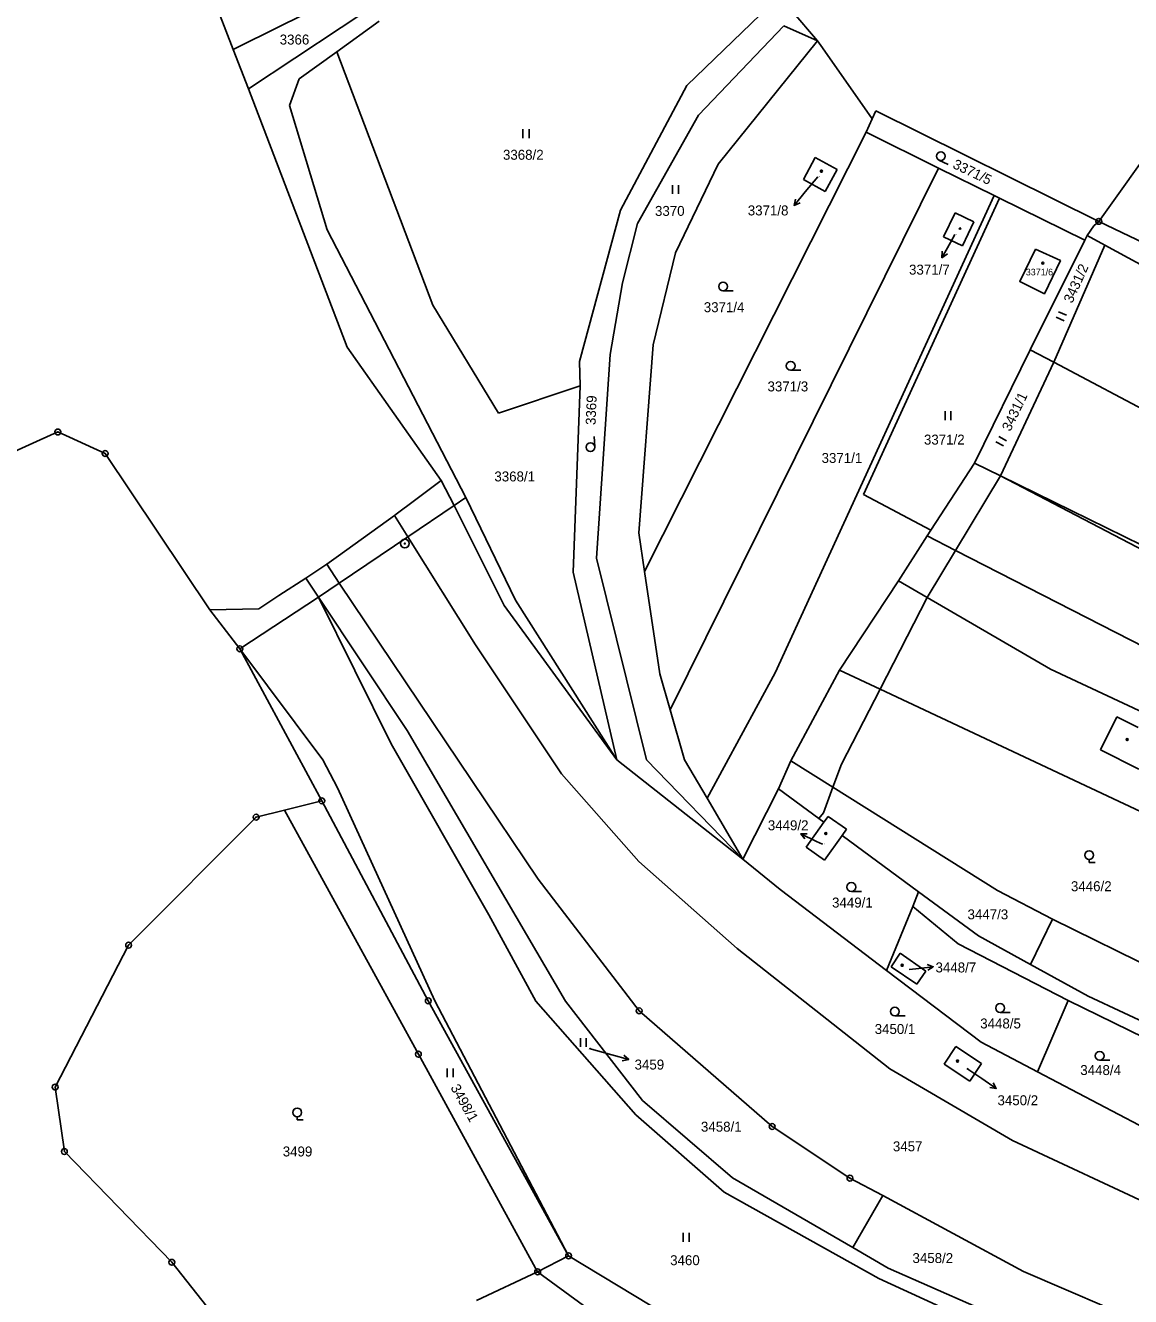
# Model space of a CAD drawing. Extents: x -593183 to -588034, y -1130415 to -1124994.
# Drawn here: x -592817.9 to -592629, y -1128913.5 to -1128696.3 of the extents above; entities that cross this region are included whole.
import ezdxf

# ---------------------------------------------------------------- set-up
doc = ezdxf.new("R2010")
doc.units = 0
for name, color, linetype in [('Vrstva 1', 7, 'Continuous'), ('Vrstva 13', 7, 'Continuous'), ('Vrstva 16', 7, 'Continuous'), ('Vrstva 18', 7, 'Continuous'), ('Vrstva 19', 7, 'Continuous'), ('Vrstva 24', 7, 'Continuous'), ('Vrstva 25', 7, 'Continuous'), ('Vrstva 4', 7, 'Continuous')]:
    doc.layers.add(name, color=color, linetype=linetype)

msp = doc.modelspace()

# ---------------------------------------------------------------- linework, layer by layer
at = {"layer": 'Vrstva 1'}
for p, q in [((-592781.18, -1128699.79), (-592752.13, -1128685.35)), ((-592750.95, -1128687.99), (-592779.78, -1128707.15)), ((-592689.06, -1128691.32), (-592704.88, -1128706.58)), ((-592686.94, -1128693.79), (-592682.55, -1128698.92)), ((-592764.7, -1128700.79), (-592757.48, -1128695.57)), ((-592688.29, -1128696.39), (-592702.87, -1128711.62)), ((-592682.55, -1128698.92), (-592688.29, -1128696.39)), ((-592782.4, -1128700.4), (-592781.18, -1128699.79)), ((-592682.55, -1128698.92), (-592699.52, -1128719.98)), ((-592682.55, -1128698.92), (-592681.69, -1128700.15)), ((-592681.69, -1128700.15), (-592673.18, -1128712.24)), ((-592771.14, -1128705.44), (-592764.7, -1128700.79)), ((-592764.7, -1128700.79), (-592748.27, -1128744.07)), ((-592771.14, -1128705.44), (-592772.81, -1128709.98)), ((-592704.88, -1128706.58), (-592716.21, -1128727.86)), ((-592772.81, -1128709.98), (-592766.33, -1128731.25)), ((-592673.18, -1128712.24), (-592672.56, -1128710.87)), ((-592672.56, -1128710.87), (-592634.43, -1128729.78)), ((-592702.87, -1128711.62), (-592713.28, -1128730.14)), ((-592673.18, -1128712.24), (-592674.22, -1128714.55)), ((-592674.22, -1128714.55), (-592712.09, -1128789.6)), ((-592674.22, -1128714.55), (-592661.83, -1128720.67)), ((-592634.43, -1128729.78), (-592624, -1128715.14)), ((-592684.92, -1128722.65), (-592682.9, -1128718.89)), ((-592682.9, -1128718.89), (-592679.18, -1128720.89)), ((-592661.83, -1128720.67), (-592707.71, -1128813.24)), ((-592699.52, -1128719.98), (-592706.82, -1128735.17)), ((-592679.18, -1128720.89), (-592681.2, -1128724.65)), ((-592661.83, -1128720.67), (-592652.32, -1128725.37)), ((-592681.2, -1128724.65), (-592684.92, -1128722.65)), ((-592652.32, -1128725.37), (-592689.78, -1128806.92)), ((-592652.32, -1128725.37), (-592651.43, -1128725.8)), ((-592651.43, -1128725.8), (-592636.84, -1128733)), ((-592716.21, -1128727.86), (-592723.24, -1128753.73)), ((-592659.01, -1128728.3), (-592660.97, -1128732.4)), ((-592659.01, -1128728.3), (-592655.8, -1128729.83)), ((-592713.28, -1128730.14), (-592715.89, -1128740.29)), ((-592655.8, -1128729.83), (-592657.76, -1128733.93)), ((-592635.28, -1128730.54), (-592636.43, -1128732.18)), ((-592634.43, -1128729.78), (-592635.28, -1128730.54)), ((-592611.87, -1128740.64), (-592634.43, -1128729.78)), ((-592766.33, -1128731.25), (-592742.64, -1128776.97)), ((-592660.97, -1128732.4), (-592657.76, -1128733.93)), ((-592636.84, -1128733), (-592636.43, -1128732.18)), ((-592636.43, -1128732.18), (-592633.39, -1128733.84)), ((-592636.84, -1128733), (-592646.19, -1128751.7)), ((-592633.39, -1128733.84), (-592642.14, -1128753.84)), ((-592633.39, -1128733.84), (-592596.86, -1128753.74)), ((-592706.82, -1128735.17), (-592710.61, -1128750.85)), ((-592715.89, -1128740.29), (-592718, -1128752.54)), ((-592748.27, -1128744.07), (-592737.08, -1128762.56)), ((-592710.61, -1128750.85), (-592713.08, -1128782.97)), ((-592655.68, -1128771.1), (-592646.19, -1128751.7)), ((-592646.19, -1128751.7), (-592642.14, -1128753.84)), ((-592723.24, -1128753.73), (-592723.08, -1128757.89)), ((-592718, -1128752.54), (-592720.33, -1128787.3)), ((-592651.24, -1128773.27), (-592642.14, -1128753.84)), ((-592642.14, -1128753.84), (-592595.5, -1128778.54)), ((-592723.08, -1128757.89), (-592737.08, -1128762.56)), ((-592723.08, -1128757.89), (-592724.32, -1128789.69)), ((-592655.68, -1128771.1), (-592663.15, -1128782.53)), ((-592655.68, -1128771.1), (-592651.24, -1128773.27)), ((-592744.67, -1128778.34), (-592746.84, -1128774.04)), ((-592651.24, -1128773.27), (-592596.1, -1128800.28)), ((-592736.08, -1128795.42), (-592744.67, -1128778.34)), ((-592742.64, -1128776.97), (-592734.14, -1128794.47)), ((-592754.86, -1128780.03), (-592752.57, -1128783.67)), ((-592663.15, -1128782.53), (-592663.79, -1128783.51)), ((-592752.57, -1128783.67), (-592741, -1128802.12)), ((-592713.08, -1128782.97), (-592712.09, -1128789.6)), ((-592663.79, -1128783.51), (-592668.68, -1128791.17)), ((-592663.79, -1128783.51), (-592658.93, -1128786)), ((-592658.93, -1128786), (-592621.52, -1128805.17)), ((-592766.41, -1128788.35), (-592764.28, -1128791.58)), ((-592720.33, -1128787.3), (-592711.79, -1128821.78)), ((-592770.01, -1128790.72), (-592767.85, -1128793.96)), ((-592724.32, -1128789.69), (-592716.83, -1128821.8)), ((-592712.09, -1128789.6), (-592709.47, -1128807.09)), ((-592668.68, -1128791.17), (-592678.75, -1128806.46)), ((-592668.68, -1128791.17), (-592663.78, -1128794.02)), ((-592764.28, -1128791.58), (-592730.27, -1128842.19)), ((-592767.85, -1128793.96), (-592755.43, -1128819.05)), ((-592767.85, -1128793.96), (-592752.66, -1128816.77)), ((-592716.83, -1128821.8), (-592736.08, -1128795.42)), ((-592734.14, -1128794.47), (-592716.83, -1128821.8)), ((-592663.78, -1128794.02), (-592642.72, -1128806.29)), ((-592786.41, -1128796.16), (-592781.27, -1128802.8)), ((-592741, -1128802.12), (-592726.31, -1128824.17)), ((-592781.27, -1128802.8), (-592767.28, -1128828.79)), ((-592678.75, -1128806.46), (-592687.06, -1128821.92)), ((-592678.75, -1128806.46), (-592671.83, -1128809.7)), ((-592642.72, -1128806.29), (-592593.16, -1128829.48)), ((-592709.47, -1128807.09), (-592707.71, -1128813.24)), ((-592689.78, -1128806.92), (-592701.42, -1128828.32)), ((-592671.83, -1128809.7), (-592625.38, -1128831.52)), ((-592707.71, -1128813.24), (-592705.28, -1128821.75)), ((-592634.17, -1128820.04), (-592631.33, -1128814.41)), ((-592631.33, -1128814.41), (-592627.7, -1128816.25)), ((-592752.66, -1128816.77), (-592725.59, -1128863.03)), ((-592755.43, -1128819.05), (-592738.72, -1128848.26)), ((-592716.83, -1128821.8), (-592695.27, -1128838.77)), ((-592695.27, -1128838.77), (-592711.79, -1128821.78)), ((-592705.28, -1128821.75), (-592701.42, -1128828.32)), ((-592687.06, -1128821.92), (-592689.19, -1128826.74)), ((-592687.06, -1128821.92), (-592679.88, -1128826.43)), ((-592627.6, -1128823.35), (-592634.17, -1128820.04)), ((-592726.31, -1128824.17), (-592713.05, -1128839.17)), ((-592701.42, -1128828.32), (-592695.27, -1128838.77)), ((-592689.19, -1128826.74), (-592695.27, -1128838.77)), ((-592689.19, -1128826.74), (-592682.29, -1128831.81)), ((-592679.88, -1128826.43), (-592651.74, -1128844.12)), ((-592773.65, -1128830.36), (-592778.5, -1128831.56)), ((-592767.28, -1128828.79), (-592773.65, -1128830.36)), ((-592773.65, -1128830.36), (-592750.76, -1128872.08)), ((-592767.28, -1128828.79), (-592749.07, -1128862.96)), ((-592778.5, -1128831.56), (-592800.3, -1128853.43)), ((-592681.42, -1128832.45), (-592684.44, -1128836.71)), ((-592682.29, -1128831.81), (-592681.42, -1128832.45)), ((-592681.42, -1128832.45), (-592680.7, -1128831.44)), ((-592677.58, -1128833.64), (-592680.7, -1128831.44)), ((-592678.34, -1128834.71), (-592681.32, -1128838.93)), ((-592677.58, -1128833.64), (-592678.34, -1128834.71)), ((-592678.34, -1128834.71), (-592665.24, -1128844.33)), ((-592684.44, -1128836.71), (-592681.32, -1128838.93)), ((-592713.05, -1128839.17), (-592696.29, -1128853.99)), ((-592695.27, -1128838.77), (-592688.89, -1128843.95)), ((-592730.27, -1128842.19), (-592713.01, -1128864.65)), ((-592688.89, -1128843.95), (-592670.72, -1128857.75)), ((-592665.24, -1128844.33), (-592666.26, -1128846.83)), ((-592665.24, -1128844.33), (-592655, -1128851.85)), ((-592651.74, -1128844.12), (-592642.36, -1128849.02)), ((-592670.72, -1128857.75), (-592666.26, -1128846.83)), ((-592666.26, -1128846.83), (-592658.48, -1128853.23)), ((-592738.72, -1128848.26), (-592730.67, -1128863.01)), ((-592642.36, -1128849.02), (-592646.09, -1128856.74)), ((-592642.36, -1128849.02), (-592611.53, -1128864.17)), ((-592655, -1128851.85), (-592646.09, -1128856.74)), ((-592800.3, -1128853.43), (-592812.84, -1128877.68)), ((-592696.29, -1128853.99), (-592670.14, -1128874.59)), ((-592658.48, -1128853.23), (-592639.69, -1128862.87)), ((-592669.93, -1128857.13), (-592668.41, -1128854.82)), ((-592668.41, -1128854.82), (-592664.01, -1128857.86)), ((-592670.72, -1128857.75), (-592654.56, -1128870.03)), ((-592665.53, -1128860.09), (-592669.93, -1128857.13)), ((-592664.01, -1128857.86), (-592665.53, -1128860.09)), ((-592646.09, -1128856.74), (-592636.24, -1128862.15)), ((-592749.07, -1128862.96), (-592725.08, -1128906.53)), ((-592730.67, -1128863.01), (-592713.6, -1128882.41)), ((-592725.59, -1128863.03), (-592712.45, -1128879.96)), ((-592644.9, -1128875.1), (-592639.69, -1128862.87)), ((-592639.69, -1128862.87), (-592613.85, -1128875.59)), ((-592636.24, -1128862.15), (-592612.32, -1128873.39)), ((-592713.01, -1128864.65), (-592690.27, -1128884.42)), ((-592660.85, -1128873.76), (-592658.88, -1128870.78)), ((-592658.88, -1128870.78), (-592654.5, -1128873.68)), ((-592654.56, -1128870.03), (-592644.9, -1128875.1)), ((-592750.76, -1128872.08), (-592730.37, -1128909.25)), ((-592656.47, -1128876.66), (-592660.85, -1128873.76)), ((-592654.5, -1128873.68), (-592656.47, -1128876.66)), ((-592649.22, -1128886.8), (-592670.14, -1128874.59)), ((-592644.9, -1128875.1), (-592618.24, -1128889.09)), ((-592812.84, -1128877.68), (-592811.28, -1128888.7)), ((-592712.45, -1128879.96), (-592697.05, -1128893.2)), ((-592713.6, -1128882.41), (-592698.46, -1128895.62)), ((-592690.27, -1128884.42), (-592676.98, -1128893.24)), ((-592619.2, -1128900.8), (-592649.22, -1128886.8)), ((-592811.28, -1128888.7), (-592792.9, -1128907.62)), ((-592697.05, -1128893.2), (-592676.51, -1128905.1)), ((-592676.98, -1128893.24), (-592671.36, -1128896.22)), ((-592698.46, -1128895.62), (-592672.07, -1128910.38)), ((-592671.36, -1128896.22), (-592676.51, -1128905.1)), ((-592671.36, -1128896.22), (-592647.34, -1128909.17)), ((-592730.37, -1128909.25), (-592725.08, -1128906.53)), ((-592725.08, -1128906.53), (-592688.72, -1128928.45)), ((-592676.51, -1128905.1), (-592670.45, -1128908.62)), ((-592792.9, -1128907.62), (-592772.18, -1128933.7)), ((-592670.45, -1128908.62), (-592616.85, -1128932.14)), ((-592730.37, -1128909.25), (-592740.83, -1128914.15)), ((-592730.37, -1128909.25), (-592713.31, -1128921.75)), ((-592672.07, -1128910.38), (-592644.24, -1128923.12)), ((-592647.34, -1128909.17), (-592605.18, -1128927.27))]:
    msp.add_line(p, q, dxfattribs=at)
msp.add_lwpolyline([(-592645.25, -1128734.52), (-592641, -1128736.49), (-592643.73, -1128742.13), (-592647.96, -1128740.07), (-592645.25, -1128734.52)], dxfattribs=at)
at = {"layer": 'Vrstva 13'}
for p, q in [((-592789.54, -1128682.04), (-592782.4, -1128700.4)), ((-592782.4, -1128700.4), (-592779.78, -1128707.15)), ((-592779.78, -1128707.15), (-592762.95, -1128751.28)), ((-592762.95, -1128751.28), (-592746.84, -1128774.04)), ((-592829.46, -1128773.46), (-592812.39, -1128765.76)), ((-592812.39, -1128765.76), (-592804.31, -1128769.43)), ((-592804.31, -1128769.43), (-592786.41, -1128796.16)), ((-592751.43, -1128777.48), (-592746.84, -1128774.04)), ((-592754.55, -1128779.8), (-592751.43, -1128777.48)), ((-592754.86, -1128780.03), (-592764.43, -1128786.93)), ((-592754.86, -1128780.03), (-592754.55, -1128779.8)), ((-592766.41, -1128788.35), (-592764.43, -1128786.93)), ((-592766.41, -1128788.35), (-592770.01, -1128790.72)), ((-592770.01, -1128790.72), (-592774.6, -1128793.7)), ((-592778.05, -1128795.95), (-592774.6, -1128793.7)), ((-592786.41, -1128796.16), (-592778.05, -1128795.95))]:
    msp.add_line(p, q, dxfattribs=at)
at = {"layer": 'Vrstva 16'}
for p, q in [((-592682.5, -1128722.17), (-592684.61, -1128724.74)), ((-592659.04, -1128732.03), (-592659.79, -1128733.36)), ((-592681.68, -1128836.2), (-592682.69, -1128835.71)), ((-592666.86, -1128857.61), (-592665.73, -1128857.48)), ((-592721.55, -1128871.08), (-592717.69, -1128872.17)), ((-592657.02, -1128874.52), (-592654.45, -1128876.24))]:
    msp.add_line(p, q, dxfattribs=at)
at = {"layer": 'Vrstva 24'}
for centre, radius in [((-592634.43, -1128729.78), 0.5), ((-592634.43, -1128729.78), 0.0327), ((-592812.39, -1128765.76), 0.5), ((-592812.39, -1128765.76), 0.0327), ((-592804.31, -1128769.43), 0.5), ((-592804.31, -1128769.43), 0.0327), ((-592753.08, -1128784.83), 0.75), ((-592753.08, -1128784.83), 0.0903), ((-592781.27, -1128802.8), 0.5), ((-592781.27, -1128802.8), 0.0327), ((-592767.28, -1128828.79), 0.5), ((-592767.28, -1128828.79), 0.0327), ((-592778.5, -1128831.56), 0.5), ((-592778.5, -1128831.56), 0.0327), ((-592800.3, -1128853.43), 0.5), ((-592800.3, -1128853.43), 0.0327), ((-592749.07, -1128862.96), 0.5), ((-592749.07, -1128862.96), 0.0327), ((-592713.01, -1128864.65), 0.5), ((-592713.01, -1128864.65), 0.0327), ((-592750.76, -1128872.08), 0.5), ((-592750.76, -1128872.08), 0.0327), ((-592812.84, -1128877.68), 0.5), ((-592812.84, -1128877.68), 0.0327), ((-592690.27, -1128884.42), 0.5), ((-592690.27, -1128884.42), 0.0327), ((-592811.28, -1128888.7), 0.5), ((-592811.28, -1128888.7), 0.0327), ((-592676.98, -1128893.24), 0.5), ((-592676.98, -1128893.24), 0.0327), ((-592725.08, -1128906.53), 0.5), ((-592725.08, -1128906.53), 0.0327), ((-592792.9, -1128907.62), 0.5), ((-592792.9, -1128907.62), 0.0327), ((-592730.37, -1128909.25), 0.5), ((-592730.37, -1128909.25), 0.0327)]:
    msp.add_circle(centre, radius, dxfattribs=at)
at = {"layer": 'Vrstva 25'}
for p, q in [((-592732.88, -1128714.05), (-592732.88, -1128715.55)), ((-592731.85, -1128715.55), (-592731.85, -1128714.05)), ((-592660.18, -1128720.06), (-592661.76, -1128719.31)), ((-592707.33, -1128723.58), (-592707.33, -1128725.08)), ((-592706.31, -1128725.08), (-592706.31, -1128723.58)), ((-592684.61, -1128724.74), (-592686.52, -1128727.06)), ((-592659.79, -1128733.36), (-592661.25, -1128735.98)), ((-592696.92, -1128741.66), (-592698.67, -1128741.66)), ((-592639.96, -1128745.83), (-592641.33, -1128745.22)), ((-592641.74, -1128746.15), (-592640.38, -1128746.77)), ((-592685.36, -1128755.2), (-592687.11, -1128755.2)), ((-592660.73, -1128762.22), (-592660.73, -1128763.72)), ((-592659.71, -1128763.72), (-592659.71, -1128762.22)), ((-592720.73, -1128766.56), (-592720.6, -1128768.3)), ((-592652.02, -1128767.42), (-592650.71, -1128768.15)), ((-592650.21, -1128767.26), (-592651.51, -1128766.53)), ((-592682.69, -1128835.71), (-592685.4, -1128834.42)), ((-592636.08, -1128838.8), (-592636.08, -1128839.3)), ((-592636.08, -1128839.3), (-592635.06, -1128839.3)), ((-592674.99, -1128844.26), (-592676.74, -1128844.26)), ((-592665.73, -1128857.48), (-592662.75, -1128857.13)), ((-592649.57, -1128864.93), (-592651.32, -1128864.93)), ((-592667.55, -1128865.54), (-592669.3, -1128865.54)), ((-592723.07, -1128869.34), (-592723.07, -1128870.84)), ((-592722.05, -1128870.84), (-592722.05, -1128869.34)), ((-592717.69, -1128872.17), (-592714.8, -1128872.99)), ((-592632.54, -1128873.11), (-592634.29, -1128873.11)), ((-592745.84, -1128874.49), (-592745.84, -1128875.99)), ((-592744.82, -1128875.99), (-592744.82, -1128874.49)), ((-592654.45, -1128876.24), (-592651.96, -1128877.91)), ((-592771.47, -1128882.77), (-592771.47, -1128883.27)), ((-592771.47, -1128883.27), (-592770.45, -1128883.27)), ((-592705.48, -1128902.61), (-592705.48, -1128904.11)), ((-592704.46, -1128904.11), (-592704.46, -1128902.61))]:
    msp.add_line(p, q, dxfattribs=at)
for points in [[(-592685.49, -1128726.6), (-592686.52, -1128727.06), (-592686.27, -1128725.97)], [(-592660.33, -1128735.35), (-592661.25, -1128735.98), (-592661.2, -1128734.86)], [(-592684.71, -1128835.3), (-592685.4, -1128834.42), (-592684.28, -1128834.4)], [(-592663.8, -1128856.75), (-592662.75, -1128857.13), (-592663.69, -1128857.74)], [(-592715.63, -1128872.23), (-592714.8, -1128872.99), (-592715.9, -1128873.2)], [(-592652.51, -1128876.94), (-592651.96, -1128877.91), (-592653.07, -1128877.77)]]:
    msp.add_lwpolyline(points, dxfattribs=at)
for centre, radius in [((-592661.44, -1128718.63), 0.75), ((-592681.87, -1128721.2), 0.175), ((-592681.87, -1128721.2), 0.15), ((-592658.17, -1128731.01), 0.117), ((-592658.17, -1128731.01), 0.101), ((-592644.02, -1128736.91), 0.175), ((-592644.02, -1128736.91), 0.15), ((-592698.67, -1128740.91), 0.75), ((-592687.11, -1128754.45), 0.75), ((-592721.35, -1128768.36), 0.75), ((-592629.58, -1128818.32), 0.175), ((-592629.58, -1128818.32), 0.15), ((-592681.11, -1128834.38), 0.175), ((-592681.11, -1128834.38), 0.15), ((-592636.08, -1128838.05), 0.75), ((-592676.74, -1128843.51), 0.75), ((-592668.05, -1128856.88), 0.175), ((-592668.05, -1128856.88), 0.15), ((-592669.3, -1128864.79), 0.75), ((-592651.32, -1128864.18), 0.75), ((-592634.29, -1128872.36), 0.75), ((-592658.59, -1128873.24), 0.175), ((-592658.59, -1128873.24), 0.15), ((-592771.47, -1128882.02), 0.75)]:
    msp.add_circle(centre, radius, dxfattribs=at)
at = {"layer": 'Vrstva 4'}
for p, q in [((-592651.43, -1128725.8), (-592674.69, -1128776.45)), ((-592658.93, -1128786), (-592651.24, -1128773.27)), ((-592651.24, -1128773.27), (-592622.2, -1128788.44)), ((-592752.57, -1128783.67), (-592744.67, -1128778.34)), ((-592744.67, -1128778.34), (-592742.64, -1128776.97)), ((-592674.69, -1128776.45), (-592663.15, -1128782.53)), ((-592764.28, -1128791.58), (-592752.57, -1128783.67)), ((-592663.78, -1128794.02), (-592658.93, -1128786)), ((-592767.85, -1128793.96), (-592764.28, -1128791.58)), ((-592781.27, -1128802.8), (-592767.85, -1128793.96)), ((-592671.83, -1128809.7), (-592663.78, -1128794.02)), ((-592781.27, -1128802.8), (-592767.08, -1128821.75)), ((-592678.4, -1128822.49), (-592671.83, -1128809.7)), ((-592767.08, -1128821.75), (-592764.57, -1128826.56)), ((-592679.88, -1128826.43), (-592678.4, -1128822.49)), ((-592764.57, -1128826.56), (-592747.97, -1128862.96)), ((-592681.53, -1128830.85), (-592679.88, -1128826.43)), ((-592682.29, -1128831.81), (-592681.53, -1128830.85)), ((-592747.97, -1128862.96), (-592725.08, -1128906.53))]:
    msp.add_line(p, q, dxfattribs=at)

# ---------------------------------------------------------------- texts
at = {"layer": 'Vrstva 16'}
for s, p in [('3371/8', (-592694.45, -1128728.76)), ('3371/7', (-592666.88, -1128738.87)), ('3449/2', (-592691.02, -1128833.81)), ('3448/7', (-592662.35, -1128858.1)), ('3459', (-592713.8, -1128874.69)), ('3450/2', (-592651.76, -1128880.79))]:
    msp.add_text(s, height=1.7, dxfattribs=at).set_placement(p)
at = {"layer": 'Vrstva 18'}
for s, height, p in [('3366', 1.7, (-592774.47, -1128699.56)), ('3368/2', 1.7, (-592736.3, -1128719.25)), ('3370', 1.7, (-592710.31, -1128728.84)), ('3371/4', 1.7, (-592701.97, -1128745.29)), ('3371/3', 1.7, (-592691.07, -1128758.83)), ('3371/2', 1.7, (-592664.33, -1128767.91)), ('3371/1', 1.7, (-592681.83, -1128771.05)), ('3368/1', 1.7, (-592737.77, -1128774.21)), ('3446/2', 1.7, (-592639.2, -1128844.22)), ('3449/1', 1.7, (-592680.04, -1128847.01)), ('3447/3', 1.7, (-592656.88, -1128849.03)), ('3450/1', 1.7, (-592672.75, -1128868.62)), ('3448/5', 1.7, (-592654.71, -1128867.67)), ('3459', 0.1, (-592721.55, -1128871.08)), ('3448/4', 1.7, (-592637.6, -1128875.63)), ('3458/1', 1.7, (-592702.45, -1128885.31)), ('3457', 1.7, (-592669.64, -1128888.66)), ('3499', 1.7, (-592773.95, -1128889.54)), ('3460', 1.7, (-592707.72, -1128908.12)), ('3458/2', 1.7, (-592666.29, -1128907.75))]:
    msp.add_text(s, height=height, dxfattribs=at).set_placement(p)
for s, rotation, p in [('3371/5', 334.5183, (-592659.55, -1128720.6)), ('3431/2', 65.8595, (-592638.99, -1128743.88)), ('3369', 87.8404, (-592720.47, -1128764.6)), ('3431/1', 64.4626, (-592649.56, -1128765.77)), ('3498/1', 299.3205, (-592745.32, -1128877.78))]:
    msp.add_text(s, height=1.7, rotation=rotation, dxfattribs=at).set_placement(p)
at = {"layer": 'Vrstva 19'}
for s, height, p in [('3371/8', 0.1, (-592682.5, -1128722.17)), ('3371/7', 0.1, (-592659.04, -1128732.03)), ('3371/6', 1.14, (-592646.92, -1128739.01)), ('3449/2', 0.1, (-592681.68, -1128836.2)), ('3448/7', 0.1, (-592666.86, -1128857.61)), ('3450/2', 0.1, (-592657.02, -1128874.52))]:
    msp.add_text(s, height=height, dxfattribs=at).set_placement(p)

doc.saveas('drawing.dxf')
